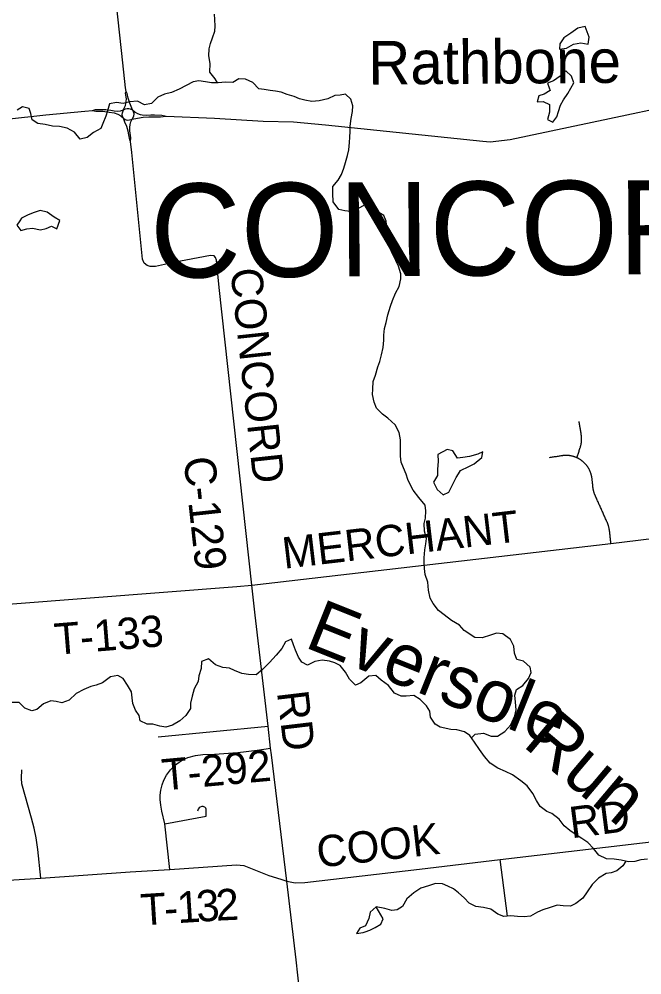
# Model space of a CAD drawing. Extents: x 114843 to 284848, y 317643 to 566895.
# Drawn here: x 158973 to 164931, y 463781 to 472931 of the extents above; entities that cross this region are included whole.
import ezdxf

# ---------------------------------------------------------------- set-up
doc = ezdxf.new("R2010")
doc.units = 0
for name, color, linetype in [('GM_X_County_Road', 7, 'Continuous'), ('GM_X_County_Road_Text', 7, 'Continuous'), ('GM_X_Minor_Lake', 7, 'Continuous'), ('GM_X_Minor_River', 7, 'Continuous'), ('GM_X_Minor_River_Text', 7, 'Continuous'), ('GM_X_Township_Road', 7, 'Continuous'), ('GM_X_Township_Road_Text', 7, 'Continuous'), ('GM_X_Township_Text', 7, 'Continuous'), ('GM_X_Unincorporated_Text', 7, 'Continuous')]:
    doc.layers.add(name, color=color, linetype=linetype)

msp = doc.modelspace()

# ---------------------------------------------------------------- linework, layer by layer
at = {"layer": 'GM_X_County_Road'}
for points in [[(159995.6, 472237.1), (159989.5, 472274.8), (159966.4, 472511.4), (159905.9, 473072.7), (159793.2, 473994.7), (159569.3, 475675.8), (159495.8, 476217.3), (159338.5, 477426), (159082.2, 479658.2), (158724.2, 482628.7), (158714, 482659), (158704.8, 482681.5), (158690.1, 482700.8)], [(159970.6, 472062.2), (159978.9, 472077.5), (159991, 472105.4), (159997.9, 472143.9), (159999, 472167.1), (159994.9, 472203), (159991, 472222), (159995.6, 472237.1)], [(160057.2, 472063.9), (160033.3, 472125.8), (160016.2, 472173.5), (160005.8, 472219.5), (159995.6, 472237.1)], [(160378.6, 472000.9), (160841.5, 471982.9), (161308.7, 471955.2), (161596.8, 471946.9), (161905.7, 471920.6), (163410.1, 471764.1), (163480.9, 471755.8), (163670.4, 471778.5), (164622.3, 471978.9), (165224.1, 472107.5), (165382.2, 472139.9), (165414.5, 472143.8)], [(158110.8, 471907.1), (158382.7, 471932.8), (158587.9, 471950.6), (158852.3, 471974.4), (159226.7, 472013.8), (159601.9, 472048.8), (159675.6, 472056.1)], [(159675.6, 472056.1), (159703.6, 472064.9), (159751.8, 472066.8), (159801.6, 472065.3), (159849.5, 472058.9), (159881, 472052), (159913.2, 472049.6), (159941.2, 472053.6), (159970.6, 472062.2)], [(159675.6, 472056.1), (159705.9, 472049.6), (159773.8, 472048.4), (159835.1, 472040.5), (159880.5, 472033.2), (159917.5, 472020.9), (159946.1, 472004.3), (159970.5, 471982.5)], [(159970.5, 471982.5), (159961.8, 472001.7), (159959.1, 472019.4), (159960.3, 472032.5), (159963.6, 472043.6), (159970.6, 472062.2)], [(159970.6, 472062.2), (159989.7, 472071.1), (160007.3, 472075.4), (160023.7, 472076.2), (160036.1, 472073.7), (160057.2, 472063.9)], [(160054.5, 471972.4), (160070.3, 472002.7), (160071.8, 472025.4), (160066.6, 472042.1), (160057.2, 472063.9)], [(160054.5, 471972.4), (160104.8, 471983.7), (160159.2, 471993.3), (160213.7, 471996.2), (160326.2, 471995.3), (160378.6, 472000.9)], [(160057.2, 472063.9), (160083.1, 472040.7), (160103.7, 472028.9), (160130.7, 472019.4), (160149.9, 472014.3), (160188, 472012.7), (160232.2, 472015.3), (160267.7, 472014.8), (160336.6, 472011.1), (160378.6, 472000.9)], [(159970.5, 471982.5), (159986.6, 471970.2), (160007.6, 471962.8), (160029.4, 471965.5), (160054.5, 471972.4)], [(160039.3, 471760.1), (160030.5, 471776.3), (160022.2, 471822.2), (160015.1, 471859.8), (160001.7, 471902.3), (159985, 471944.5), (159970.5, 471982.5)], [(160039.3, 471760.1), (160042.4, 471796.2), (160031.8, 471862.4), (160032.5, 471893.4), (160036.4, 471921.9), (160043, 471948.8), (160054.5, 471972.4)], [(161199.4, 467512.6), (160887.9, 470361.6), (160860.6, 470623.5), (160851.5, 470647.4), (160837.8, 470665.3), (160804.9, 470668), (160449, 470602.6), (160277.1, 470563.9), (160227.7, 470563.5), (160199.2, 470572.3), (160170.6, 470593.1), (160153.8, 470631.9), (160093.8, 471240.3), (160050.1, 471655.3), (160039.3, 471760.1)], [(161532.7, 464678.9), (161388.6, 465888.8), (161378.8, 465950), (161355.2, 466160.6), (161230.5, 467225.9), (161199.4, 467512.6)]]:
    msp.add_lwpolyline(points, dxfattribs=at)
at = {"layer": 'GM_X_Minor_Lake'}
for points in [[(164144, 472644.3), (164210.1, 472654.5), (164276.1, 472692.9), (164346.2, 472703.2), (164416.4, 472691.5), (164426.1, 472759.6), (164387.6, 472859.6)], [(164387.6, 472859.6), (164317.5, 472845.3), (164251.6, 472796.9), (164185.6, 472750.6), (164145.8, 472694.3), (164144, 472644.3)], [(164279.7, 472320.4), (164259.4, 472384.4), (164205, 472436.2), (164149.1, 472383.9), (164087.2, 472341.6), (164027.1, 472317.3), (164044.2, 472273.2)], [(164044.2, 472273.2), (164053.5, 472249.3), (163997.5, 472213.1), (163945.4, 472196.8), (163929.6, 472140.7), (163987.8, 472140.9), (164046, 472113.2), (164046.4, 472039.1), (164028.6, 471970.9), (164080.8, 471945.1), (164116.7, 471995.3), (164132.5, 472047.4), (164152.3, 472107.6), (164182.1, 472159.8), (164224, 472220), (164279.7, 472320.4)], [(159332.4, 470924), (159362.2, 471004.3), (159307.9, 471034.1), (159241.5, 471083.8), (159173.3, 471097.6), (159107.3, 471077.3), (159051.2, 471055), (158995.2, 471026.7), (158978, 470999.8)], [(158978, 470999.8), (158951.4, 470958.5), (158987.7, 470908.6), (159045.8, 470924.8), (159099.9, 470929.1), (159176.1, 470913.4), (159230.2, 470927.6), (159282.2, 470949.9), (159332.4, 470924)], [(163175.6, 468576.9), (163196.9, 468608.1), (163276.9, 468648.5), (163326.9, 468674.8), (163398.9, 468733.1), (163410.7, 468789.2), (163360.6, 468767), (163282.6, 468744.6), (163218.4, 468734.3), (163166.4, 468726.1), (163124, 468798), (163069.8, 468809.8), (162979.8, 468763.3)], [(162979.8, 468763.3), (162982.1, 468695.3), (162974.4, 468621.2), (162976.6, 468563.2), (162938.8, 468496.9), (162973.2, 468429), (163031.5, 468375.2), (163085.5, 468401.5), (163121.3, 468477.7), (163153.1, 468543.9), (163175.6, 468576.9)], [(162388.9, 464431.7), (162333, 464381.4), (162319.2, 464319.2), (162285.4, 464249), (162233.4, 464226.7), (162199.6, 464176.5), (162265.7, 464186.8), (162282.6, 464192.7)], [(162282.6, 464192.7), (162329.7, 464209.1), (162379.7, 464233.3), (162433.7, 464267.6), (162457.5, 464317.8), (162388.9, 464431.7)]]:
    msp.add_lwpolyline(points, dxfattribs=at)
at = {"layer": 'GM_X_Minor_River'}
for points in [[(160870.4, 472322), (160849.7, 472358.2), (160797.3, 472424), (160799, 472506.2), (160786.6, 472580.2), (160792.3, 472646.3), (160804.2, 472696.4), (160822, 472750.6), (160843.7, 472814.8), (160847.5, 472864.9), (160845.3, 472926.9), (160841, 472979)], [(161974.7, 471327.6), (162026.5, 471389.9), (162056.4, 471442), (162080.2, 471504.2), (162094, 471558.3), (162113.7, 471626.5), (162127.5, 471678.6), (162135.2, 471748.7), (162137, 471800.8), (162140.8, 471854.9), (162140.6, 471905), (162148.3, 471981.1), (162162, 472047.2), (162165.8, 472101.3), (162147.5, 472165.3), (162095.2, 472211.2), (162045.1, 472202.9), (161993, 472198.7), (161927, 472168.4), (161844.9, 472148), (161772.7, 472141.7), (161706.5, 472155.5), (161656.4, 472167.3), (161604.1, 472189.1), (161537.9, 472208.8), (161479.7, 472230.6), (161425.5, 472242.4), (161373.4, 472248.2), (161317.2, 472256), (161267.1, 472263.8), (161208.7, 472323.6), (161138.4, 472355.4), (161076.2, 472359.1), (161018.2, 472324.8), (160948.1, 472326.5), (160877.9, 472322.2), (160813.8, 472320), (160755.6, 472329.7), (160691.4, 472341.5), (160637.3, 472331.2), (160571.4, 472296.9), (160505.4, 472260.6), (160431.3, 472228.2), (160363.2, 472213.9), (160299.2, 472183.6), (160239.3, 472123.3), (160171.3, 472109), (160104.9, 472146.8), (160032.8, 472140.5), (159966.7, 472124.2), (159904.5, 472133.9), (159836.4, 472121.6), (159818.7, 472053.5), (159802.9, 472003.3), (159775.1, 471933.1), (159753.3, 471883), (159685.3, 471846.6), (159623.4, 471798.3), (159557.3, 471782), (159500.9, 471849.9), (159432.5, 471885.6), (159360.3, 471903.3), (159292.1, 471907.1), (159221.9, 471920.8), (159151.7, 471930.5), (159097.4, 471968.3), (159085.2, 472026.3), (159068.9, 472076.3), (159004.7, 472092.1), (158952.7, 472059.8)], [(163300.6, 466050.9), (163335.9, 466084.2), (163416, 466094.5), (163490.3, 466064.8), (163548.5, 466067.1), (163620.4, 466111.5), (163676.3, 466173.8), (163716, 466260), (163729.8, 466318.2), (163721.5, 466390.2), (163715.2, 466458.3), (163731, 466512.4), (163791, 466550.7), (163846.8, 466617), (163870.6, 466675.2), (163862.4, 466725.2), (163800, 466783), (163735.8, 466800.7), (163713.5, 466860.7), (163707.2, 466926.8), (163672.8, 466992.7), (163602.4, 467044.4), (163540.3, 467052.2), (163484.2, 467031.9), (163402.1, 467007.5), (163332, 467009.2), (163231.5, 467076.8), (163185.1, 467128.7), (163110.8, 467172.4), (163038.4, 467226.2), (162986.1, 467268), (162933.7, 467335.8), (162905.4, 467387.8), (162891.1, 467463.8), (162884.7, 467541.8), (162858.4, 467613.8), (162850.1, 467671.8), (162847.9, 467723.8), (162847.7, 467773.9), (162855.3, 467850), (162863.1, 467908.1), (162870.9, 467960.1), (162850.6, 468030.1), (162848.3, 468102.2), (162860.1, 468154.3), (162863.8, 468224.4), (162857.6, 468276.4), (162797.1, 468352.2), (162742.7, 468420), (162714.4, 468474), (162692.1, 468523.9), (162675.9, 468573.9), (162651.6, 468635.8), (162629.3, 468689.8), (162621.1, 468745.8), (162622.7, 468833.9), (162622.4, 468901.9), (162610.1, 468971.9), (162571.7, 469045.9), (162499.2, 469111.6), (162449, 469149.4), (162390.6, 469205.2), (162370.3, 469265.2), (162354, 469337.2), (162355.7, 469389.2), (162361.5, 469461.3), (162381.2, 469521.5), (162405, 469601.7), (162422.8, 469651.8), (162440.6, 469715.9), (162456.3, 469788), (162462, 469856.1), (162463.8, 469906.2), (162469.5, 469970.3), (162483.3, 470026.4), (162501.1, 470098.5), (162524.8, 470182.7), (162546.6, 470238.8), (162574.4, 470307), (162610.2, 470371.2), (162625.9, 470443.4), (162623.7, 470493.4), (162601.3, 470565.4), (162577.1, 470619.3), (162540.7, 470689.3), (162520.4, 470743.2), (162504.1, 470795.2), (162499.8, 470873.3), (162491.5, 470931.3), (162483.2, 470997.3), (162461, 471051.3), (162398.7, 471089.1), (162342.3, 471150.9), (162280.1, 471154.7), (162206.1, 471112.3), (162144.1, 471090), (162089.9, 471095.8), (162031.7, 471109.6), (161977.3, 471183.4), (161973, 471261.5), (161974.7, 471327.6)], [(164984.7, 464887.7), (164920.6, 464881.5), (164864.6, 464865.2), (164804.4, 464862.9), (164734.2, 464878.6), (164666, 464888.4), (164593.8, 464892), (164519.5, 464925.8), (164467.1, 464989.6), (164414.8, 465049.5), (164356.5, 465087.3), (164302.2, 465121.1), (164241.9, 465162.9), (164187.6, 465208.7), (164139.2, 465272.6), (164070.8, 465326.4), (164020.6, 465346.2), (163958.3, 465392), (163921.9, 465449.9), (163887.6, 465515.9), (163833.1, 465589.7), (163772.8, 465637.5), (163692.4, 465695.2), (163628.1, 465729), (163553.8, 465760.7), (163481.4, 465808.5), (163427, 465872.3), (163376.6, 465938.2), (163330.2, 466010.1), (163283.8, 466073.9), (163233.6, 466107.8), (163161.3, 466125.5), (163103.2, 466131.2), (163002.9, 466150.8), (162952.6, 466180.6), (162908.3, 466246.5), (162902, 466304.6), (162869.7, 466356.5), (162809.3, 466418.3), (162751, 466456.1), (162676.9, 466449.7), (162626.8, 466449.5), (162564.5, 466477.3), (162506.1, 466551.1), (162437.7, 466600.9), (162385.4, 466646.7), (162317.3, 466640.4), (162243.4, 466576), (162191.3, 466553.8), (162135, 466611.6), (162096.6, 466679.5), (162044.2, 466743.3), (161992, 466769.1), (161941.8, 466782.9), (161871.6, 466794.6), (161803.5, 466780.3), (161731.5, 466746), (161679.3, 466773.8), (161647, 466823.7), (161618.6, 466889.6), (161598.4, 466941.6), (161580.1, 466995.6), (161522.1, 466969.3), (161486.3, 466905.1), (161432.4, 466840.8), (161368.6, 466772.4), (161302.7, 466704.1), (161240.8, 466651.7), (161168.6, 466657.4), (161104.4, 466667.2), (161034.2, 466694.9), (160984, 466716.7), (160921.8, 466724.4), (160851.5, 466748.1), (160785.1, 466807.9), (160719.1, 466779.6)], [(160719.1, 466779.6), (160713.4, 466715.5), (160693.6, 466643.3), (160685.8, 466589.2), (160648, 466519), (160628.3, 466448.8), (160612.6, 466380.7), (160612.8, 466330.6), (160569, 466264.3), (160509, 466214), (160441.1, 466171.7), (160375, 466153.4), (160318.8, 466163.1), (160252.6, 466180.9), (160198.5, 466180.6), (160132.2, 466212.4), (160122, 466264.4), (160085.7, 466316.3), (160059.3, 466380.3), (160053.1, 466432.3), (160046.8, 466490.3), (160008.5, 466554.3), (159968.1, 466618.2), (159917.9, 466648), (159847.8, 466633.7), (159771.9, 466577.3), (159709.8, 466553), (159659.8, 466540.7), (159591.7, 466514.4), (159519.7, 466474), (159451.8, 466409.7), (159381.8, 466385.3), (159327.6, 466397.1), (159275.5, 466402.9), (159205.4, 466376.6), (159143.5, 466322.2), (159093.5, 466308), (159027.2, 466333.7), (158972.9, 466389.6), (158854.6, 466389.1)], [(164777, 464869.1), (164750.5, 464824.6), (164690.6, 464778.3), (164638.5, 464756), (164588.4, 464751.8), (164516.5, 464705.4), (164456.6, 464645.1), (164408.8, 464576.8), (164366.9, 464516.5), (164299, 464464.1), (164247, 464437.8), (164176.8, 464441.5), (164120.7, 464447.3), (164052.6, 464427), (163984.6, 464402.6), (163932.6, 464380.4), (163864.6, 464342), (163804.5, 464335.7), (163742.3, 464339.5), (163678.1, 464347.2), (163610, 464340.9), (163553.8, 464360.7), (163487.4, 464408.5), (163417.2, 464424.2), (163343, 464433.9), (163278.7, 464467.7), (163232.4, 464519.5), (163178.1, 464567.4), (163127.8, 464603.2), (163075.6, 464629), (163025.3, 464652.8), (162957.2, 464654.5), (162891.1, 464634.2), (162817.1, 464609.9), (162749.1, 464567.5), (162681.2, 464507.1), (162641.4, 464436.8), (162591.4, 464404.5), (162539.4, 464396.3), (162473.1, 464416), (162388.9, 464431.7)]]:
    msp.add_lwpolyline(points, dxfattribs=at)
at = {"layer": 'GM_X_Township_Road'}
for p, q in [((160302, 466060.9), (161355.2, 466160.6)), ((163646, 464343.3), (163575, 464886))]:
    msp.add_line(p, q, dxfattribs=at)
for points in [[(164309.1, 468731.7), (164312.1, 468740.6), (164315.1, 468749.4), (164318, 468758.2), (164321, 468767), (164324, 468775.9), (164327, 468784.7), (164330, 468793.6), (164332.9, 468802.4), (164335.9, 468811.2), (164338.9, 468820), (164341.9, 468828.9), (164343.2, 468833), (164344.5, 468837.1), (164345.7, 468841.2), (164346.8, 468845.4), (164347.9, 468849.5), (164348.9, 468853.7), (164349.8, 468857.9), (164350.6, 468862.1), (164351.4, 468866.4), (164352.1, 468870.6), (164352.7, 468874.9), (164353.2, 468879.1), (164353.7, 468883.4), (164354.1, 468887.7), (164354.4, 468892), (164354.7, 468896.3), (164354.8, 468900.6), (164354.9, 468904.9), (164355, 468909.2), (164355, 468913.5), (164354.8, 468917.8), (164354.6, 468922.1), (164354.4, 468926.3), (164354, 468930.6), (164353.6, 468934.9), (164353.1, 468939.2), (164352.6, 468943.5), (164351.9, 468947.7), (164350.4, 468957.1), (164349, 468966.5), (164347.5, 468975.8), (164346, 468985.2), (164344.5, 468994.6), (164343, 469004), (164341.5, 469013.4), (164340, 469022.7), (164338.5, 469032.1), (164337.1, 469041.5), (164335.6, 469050.9), (164334.1, 469060.3), (164332.6, 469069.6), (164331.1, 469079)], [(164635.9, 467911.1), (164634.7, 467920.9), (164633.6, 467930.6), (164632.5, 467940.4), (164631.3, 467950.1), (164630.2, 467959.9), (164629, 467969.7), (164627.9, 467979.4), (164626.7, 467989.2), (164625.6, 467998.9), (164624.4, 468008.7), (164623.3, 468018.4), (164622.2, 468028.2), (164621, 468038), (164620.5, 468042.1), (164619.9, 468046.3), (164619.2, 468050.5), (164618.5, 468054.6), (164617.6, 468058.8), (164616.8, 468062.9), (164615.8, 468067), (164614.8, 468071), (164613.7, 468075.1), (164612.6, 468079.2), (164611.4, 468083.2), (164610.1, 468087.2), (164608.7, 468091.2), (164607.3, 468095.1), (164605.8, 468099.1), (164604.3, 468103), (164602.6, 468106.9), (164601, 468110.7), (164596.9, 468119.7), (164592.9, 468128.8), (164588.9, 468137.8), (164584.8, 468146.8), (164580.8, 468155.8), (164576.8, 468164.8), (164572.7, 468173.8), (164568.7, 468182.8), (164564.6, 468191.8), (164560.6, 468200.8), (164556.6, 468209.9), (164552.5, 468218.9), (164548.5, 468227.9), (164544.5, 468236.9), (164540.4, 468245.9), (164536.4, 468254.9), (164532.4, 468263.9), (164528.3, 468273), (164524.3, 468282), (164520.3, 468291), (164516.3, 468300), (164512.2, 468309), (164508.2, 468318), (164504.2, 468327), (164500.1, 468336), (164496.1, 468345.1), (164492.1, 468354.1), (164488, 468363.1), (164484, 468372.1), (164482.3, 468375.9), (164480.7, 468379.7), (164479.2, 468383.6), (164477.7, 468387.5), (164476.3, 468391.3), (164475, 468395.3), (164473.7, 468399.2), (164472.5, 468403.2), (164471.3, 468407.2), (164470.2, 468411.2), (164469.3, 468415.2), (164468.3, 468419.3), (164467.4, 468423.3), (164466.6, 468427.4), (164465.9, 468431.5), (164465.2, 468435.6), (164464.6, 468439.7), (164464.1, 468443.8), (164463.6, 468447.9), (164462.6, 468457), (164461.7, 468466.2), (164460.7, 468475.3), (164459.7, 468484.4), (164458.8, 468493.6), (164457.8, 468502.7), (164456.9, 468511.8), (164455.9, 468520.9), (164455, 468530.1), (164454.5, 468534.4), (164453.9, 468538.7), (164453.3, 468543), (164452.5, 468547.3), (164451.8, 468551.5), (164450.9, 468555.8), (164450, 468560), (164448.9, 468564.3), (164447.8, 468568.4), (164446.7, 468572.6), (164445.4, 468576.8), (164444.1, 468580.9), (164442.8, 468585), (164441.3, 468589.1), (164439.8, 468593.2), (164438.2, 468597.2), (164436.5, 468601.3), (164434.8, 468605.2), (164433, 468609.2), (164431.2, 468613.1), (164429.2, 468617), (164427.2, 468620.9), (164425.1, 468624.7), (164423, 468628.4), (164420.8, 468632.2), (164418.6, 468635.9), (164416.2, 468639.6), (164413.9, 468643.2), (164411.4, 468646.8), (164408.9, 468650.3), (164406.3, 468653.8), (164403.7, 468657.3), (164401, 468660.7), (164398.2, 468664), (164395.4, 468667.3), (164392.5, 468670.6), (164389.6, 468673.8), (164386.6, 468677), (164383.6, 468680.1), (164380.5, 468683.1), (164377.4, 468686.1), (164374.2, 468689), (164370.9, 468691.9), (164367.6, 468694.8), (164364.3, 468697.5), (164360.9, 468700.3), (164357.5, 468702.9), (164354, 468705.5), (164350.5, 468708), (164346.9, 468710.5), (164343.3, 468712.9), (164339.6, 468715.3), (164336, 468717.6), (164332.2, 468719.8), (164328.5, 468722), (164324.7, 468724), (164320.8, 468726.1), (164316.9, 468728), (164313, 468729.9), (164309.1, 468731.7), (164305.2, 468733.5), (164301.2, 468735.1), (164297.2, 468736.7), (164293.2, 468738.2), (164289.2, 468739.7), (164285.1, 468741.1), (164281, 468742.4), (164276.9, 468743.7), (164272.8, 468744.8), (164268.7, 468745.9), (164264.5, 468747), (164260.3, 468747.9), (164256.1, 468748.8), (164251.9, 468749.7), (164247.7, 468750.4), (164243.5, 468751.1), (164239.2, 468751.7), (164234.9, 468752.2), (164230.7, 468752.7), (164226.4, 468753.1), (164222.1, 468753.4), (164217.8, 468753.6), (164213.5, 468753.8), (164209.2, 468753.9), (164205, 468753.9), (164200.7, 468753.8), (164196.4, 468753.7), (164192.1, 468753.5), (164187.8, 468753.2), (164183.5, 468752.9), (164179.3, 468752.4), (164175, 468752), (164170.7, 468751.4), (164166.5, 468750.7), (164157.2, 468749.3), (164147.9, 468747.8), (164138.6, 468746.3), (164129.3, 468744.8), (164119.9, 468743.4), (164110.6, 468741.9), (164101.3, 468740.4), (164092, 468739), (164082.7, 468737.5), (164073.3, 468736), (164064, 468734.5), (164054.7, 468733), (164045.4, 468731.6)], [(161199.4, 467512.6), (164635.9, 467911.1), (166567.9, 468146.2)], [(158205.4, 467279.7), (161056.7, 467499.9), (161199.4, 467512.6)], [(160413.6, 464788.1), (160366.5, 465228.3), (160339.2, 465349.5), (160327.2, 465405.1), (160322.3, 465459.2), (160323, 465500.4), (160329.1, 465549), (160341, 465599.6), (160358.2, 465645.1), (160383.5, 465692.5), (160421.4, 465744.3), (160458.7, 465784.4), (160504.2, 465818.7), (160543.8, 465841.3), (160587.8, 465861.2), (160659.3, 465882.3), (160730.2, 465889.9), (160840.9, 465894.1), (161065.6, 465910.8), (161249.4, 465932.9), (161378.8, 465950)], [(159179.7, 464707.8), (159151.4, 464980.5), (159137.1, 465093.2), (159117.8, 465185.7), (159090.7, 465280.8), (158998.7, 465609.5), (158995.2, 465662.8), (158997.5, 465742.6)], [(160366.5, 465228.3), (160763.6, 465299.4), (160763.4, 465368.1), (160760, 465375.2), (160749.2, 465386.2), (160740.6, 465389.5), (160733.2, 465391.8), (160720.4, 465391.9), (160703.5, 465385.9), (160694.6, 465378.6), (160685.4, 465367.1), (160679.3, 465348.3)], [(161477.9, 464695.8), (161532.7, 464678.9), (161614.7, 464663.4), (161707.8, 464663.6), (162802.4, 464794), (163575, 464886), (165592.7, 465122.3), (166122.6, 465189.4), (167284, 465327.6), (167387.4, 465342.8)], [(158246, 464648.3), (159179.7, 464707.8), (160034.9, 464767.2), (160413.6, 464788.1), (161054, 464834), (161123.3, 464827.9), (161363.4, 464731.1), (161477.9, 464695.8)], [(161842.1, 461905.8), (161704.2, 463190.3), (161624.7, 463923.9), (161532.7, 464678.9)]]:
    msp.add_lwpolyline(points, dxfattribs=at)

# ---------------------------------------------------------------- texts
at = {"layer": 'GM_X_County_Road_Text'}
for s, rotation, p in [('CONCORD', 276.17971, (160993.1, 470534.2)), ('C-129', 276.20507, (160545.7, 468728)), ('RD', 276.80692, (161439.7, 466485.7))]:
    msp.add_text(s, height=300, rotation=rotation, dxfattribs=at).set_placement(p)
at = {"layer": 'GM_X_Minor_River_Text'}
for s, height, rotation, p in [('Eversole', 499.83, 338.21567, (161691.3, 466922.4)), ('Run', 499.66, 319.84053, (163780, 465978.4))]:
    msp.add_text(s, height=height, rotation=rotation, dxfattribs=at).set_placement(p)
at = {"layer": 'GM_X_Township_Road_Text'}
for s, rotation, p in [('MERCHANT', 6.67171, (161507.9, 467668.4)), ('T-133', 4.61747, (159320.8, 466844.4)), ('T-292', 5.17545, (160351.6, 465545.4)), ('RD', 7.3533, (164257.5, 465087.5)), ('COOK', 6.51003, (161836.8, 464806.4)), ('1', 3.6249, (160491.3, 464275.7)), ('3', 3.67096, (160676, 464287.4)), ('2', 2.61932, (160859, 464299.1)), ('T', 3.62813, (160144.4, 464253.7)), ('-', 3.63032, (160368.4, 464267.9))]:
    msp.add_text(s, height=300, rotation=rotation, dxfattribs=at).set_placement(p)
at = {"layer": 'GM_X_Township_Text'}
msp.add_text('CONCORD', height=900.01, rotation=0.4123, dxfattribs=at).set_placement((160227.9, 470454.3))
at = {"layer": 'GM_X_Unincorporated_Text'}
msp.add_text('Rathbone', height=417, rotation=0.41238, dxfattribs=at).set_placement((162314.6, 472304.4))

doc.saveas('drawing.dxf')
